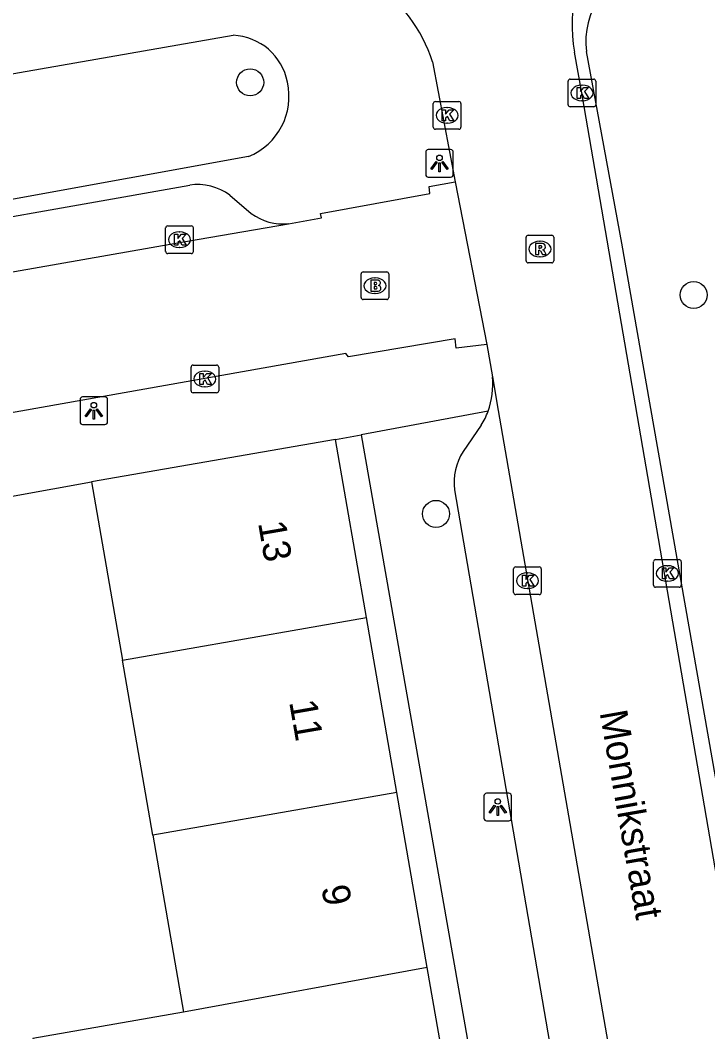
# Model space of a CAD drawing. Extents: x 162880 to 165536, y 384011 to 385179.
# Drawn here: x 164339.81 to 164364.68, y 384721.49 to 384758.06 of the extents above; entities that cross this region are included whole.
import ezdxf

# ---------------------------------------------------------------- set-up
doc = ezdxf.new("R2010")
doc.units = 0
for name, color, linetype in [('IMGEO_Boom', 7, 'Continuous'), ('IMGEO_Brandkraan', 7, 'Continuous'), ('IMGEO_Kolk', 7, 'Continuous'), ('IMGEO_Lichtpunt', 7, 'Continuous'), ('IMGEO_Muur', 7, 'Continuous'), ('IMGEO_Openbare_ruimte_label', 7, 'Continuous'), ('IMGEO_Pand', 7, 'Continuous'), ('IMGEO_Pand_nummerreeks', 7, 'Continuous'), ('IMGEO_Rijbaan_lokaal_open', 7, 'Continuous'), ('IMGEO_Rioolput', 7, 'Continuous'), ('IMGEO_Voetpad_open', 7, 'Continuous')]:
    doc.layers.add(name, color=color, linetype=linetype)

msp = doc.modelspace()

# ---------------------------------------------------------------- linework, layer by layer
at = {"layer": 'IMGEO_Boom'}
for centre in [(164348.13, 384755.817), (164364.176, 384748.13), (164354.852, 384740.215)]:
    msp.add_circle(centre, 0.489, dxfattribs=at)
at = {"layer": 'IMGEO_Brandkraan'}
for p, q in [((164352.219, 384748.965), (164353.071, 384748.965)), ((164352.144, 384748.039), (164352.144, 384748.891)), ((164352.632, 384748.745), (164352.657, 384748.745)), ((164353.145, 384748.891), (164353.145, 384748.039)), ((164353.071, 384747.965), (164352.219, 384747.965)), ((164352.655, 384748.185), (164352.63, 384748.185))]:
    msp.add_line(p, q, dxfattribs=at)
for points in [[(164352.219, 384748.965), (164353.071, 384748.965)], [(164352.144, 384748.039), (164352.144, 384748.891)], [(164352.492, 384748.665), (164352.492, 384748.265), (164352.705, 384748.265)], [(164352.723, 384748.665), (164352.492, 384748.665)], [(164353.145, 384748.891), (164353.145, 384748.039)], [(164352.671, 384748.584), (164352.617, 384748.584), (164352.617, 384748.508)], [(164352.617, 384748.508), (164352.67, 384748.508)], [(164352.679, 384748.432), (164352.617, 384748.432), (164352.617, 384748.351)], [(164352.617, 384748.351), (164352.679, 384748.351)], [(164353.071, 384747.965), (164352.219, 384747.965)]]:
    msp.add_lwpolyline(points, dxfattribs=at)
for centre, radius, start, end in [((164352.221, 384748.889), 0.0765, 91.552, 178.448), ((164352.221, 384748.889), 0.0765, 91.552, 178.448), ((164353.069, 384748.889), 0.0765, 1.552, 88.448), ((164353.069, 384748.889), 0.0765, 1.552, 88.448), ((164352.727, 384748.52), 0.145, 59.4692, 91.5367), ((164352.752, 384748.567), 0.0922, 285.5137, 58.1501), ((164352.672, 384748.546), 0.0379, 267.8285, 90.9355), ((164352.68, 384748.391), 0.0404, 269.8759, 90.5077), ((164352.711, 384748.516), 0.251, 268.6676, 293.5347), ((164352.757, 384748.375), 0.105, 301.3115, 78.989), ((164352.221, 384748.041), 0.0765, 181.552, 268.448), ((164352.221, 384748.041), 0.0765, 181.552, 268.448), ((164353.069, 384748.041), 0.0765, 271.552, 358.448), ((164353.069, 384748.041), 0.0765, 271.552, 358.448)]:
    msp.add_arc(centre, radius, start, end, dxfattribs=at)
for centre, major_axis, ratio, start_param, end_param in [((164352.631, 384748.465), (-0.387, 0.002), 0.722429, 4.712389, 7.853982), ((164352.656, 384748.465), (-0.39, 0.002), 0.717154, 1.570796, 4.712389)]:
    msp.add_ellipse(centre, major_axis=major_axis, ratio=ratio, start_param=start_param, end_param=end_param, dxfattribs=at)
at = {"layer": 'IMGEO_Kolk'}
for p, q in [((164359.708, 384755.934), (164360.56, 384755.934)), ((164359.633, 384755.008), (164359.633, 384755.86)), ((164360.121, 384755.714), (164360.146, 384755.714)), ((164360.634, 384755.86), (164360.634, 384755.008)), ((164354.755, 384754.199), (164354.755, 384755.051)), ((164354.83, 384755.125), (164355.682, 384755.125)), ((164355.243, 384754.905), (164355.268, 384754.905)), ((164355.756, 384755.051), (164355.756, 384754.199)), ((164360.56, 384754.934), (164359.708, 384754.934)), ((164360.144, 384755.154), (164360.119, 384755.154)), ((164355.682, 384754.125), (164354.83, 384754.125)), ((164355.266, 384754.345), (164355.241, 384754.345)), ((164345.073, 384749.703), (164345.073, 384750.555)), ((164345.148, 384750.629), (164346, 384750.629)), ((164346.074, 384750.555), (164346.074, 384749.703)), ((164345.561, 384750.409), (164345.586, 384750.409)), ((164345.584, 384749.849), (164345.559, 384749.849)), ((164346, 384749.629), (164345.148, 384749.629)), ((164345.99, 384744.667), (164345.99, 384745.519)), ((164346.065, 384745.593), (164346.917, 384745.593)), ((164346.478, 384745.373), (164346.503, 384745.373)), ((164346.991, 384745.519), (164346.991, 384744.667)), ((164346.917, 384744.593), (164346.065, 384744.593)), ((164346.501, 384744.813), (164346.476, 384744.813)), ((164362.722, 384737.636), (164362.722, 384738.488)), ((164362.797, 384738.562), (164363.649, 384738.562)), ((164363.723, 384738.488), (164363.723, 384737.636)), ((164357.661, 384737.373), (164357.661, 384738.225)), ((164357.736, 384738.299), (164358.588, 384738.299)), ((164358.149, 384738.079), (164358.174, 384738.079)), ((164358.662, 384738.225), (164358.662, 384737.373)), ((164363.21, 384738.342), (164363.235, 384738.342)), ((164363.233, 384737.782), (164363.208, 384737.782)), ((164358.588, 384737.299), (164357.736, 384737.299)), ((164358.172, 384737.519), (164358.147, 384737.519)), ((164363.649, 384737.562), (164362.797, 384737.562))]:
    msp.add_line(p, q, dxfattribs=at)
for points in [[(164359.708, 384755.934), (164360.56, 384755.934)], [(164359.633, 384755.008), (164359.633, 384755.86)], [(164359.954, 384755.634), (164360.077, 384755.634), (164360.077, 384755.483), (164360.207, 384755.634), (164360.371, 384755.634), (164360.225, 384755.483), (164360.378, 384755.234), (164360.226, 384755.234), (164360.141, 384755.398), (164360.077, 384755.331), (164360.077, 384755.234), (164359.954, 384755.234), (164359.954, 384755.634)], [(164360.634, 384755.86), (164360.634, 384755.008)], [(164354.755, 384754.199), (164354.755, 384755.051)], [(164354.83, 384755.125), (164355.682, 384755.125)], [(164355.076, 384754.825), (164355.199, 384754.825), (164355.199, 384754.674), (164355.329, 384754.825), (164355.493, 384754.825), (164355.347, 384754.674), (164355.5, 384754.425), (164355.348, 384754.425), (164355.263, 384754.589), (164355.199, 384754.522), (164355.199, 384754.425), (164355.076, 384754.425), (164355.076, 384754.825)], [(164355.756, 384755.051), (164355.756, 384754.199)], [(164360.56, 384754.934), (164359.708, 384754.934)], [(164355.682, 384754.125), (164354.83, 384754.125)], [(164345.073, 384749.703), (164345.073, 384750.555)], [(164345.148, 384750.629), (164346, 384750.629)], [(164346.074, 384750.555), (164346.074, 384749.703)], [(164345.394, 384750.329), (164345.517, 384750.329), (164345.517, 384750.178), (164345.647, 384750.329), (164345.811, 384750.329), (164345.665, 384750.178), (164345.818, 384749.929), (164345.666, 384749.929), (164345.581, 384750.093), (164345.517, 384750.026), (164345.517, 384749.929), (164345.394, 384749.929), (164345.394, 384750.329)], [(164346, 384749.629), (164345.148, 384749.629)], [(164345.99, 384744.667), (164345.99, 384745.519)], [(164346.065, 384745.593), (164346.917, 384745.593)], [(164346.991, 384745.519), (164346.991, 384744.667)], [(164346.311, 384745.293), (164346.434, 384745.293), (164346.434, 384745.142), (164346.564, 384745.293), (164346.728, 384745.293), (164346.582, 384745.142), (164346.735, 384744.893), (164346.583, 384744.893), (164346.498, 384745.057), (164346.434, 384744.99), (164346.434, 384744.893), (164346.311, 384744.893), (164346.311, 384745.293)], [(164346.917, 384744.593), (164346.065, 384744.593)], [(164362.722, 384737.636), (164362.722, 384738.488)], [(164362.797, 384738.562), (164363.649, 384738.562)], [(164363.723, 384738.488), (164363.723, 384737.636)], [(164357.661, 384737.373), (164357.661, 384738.225)], [(164357.736, 384738.299), (164358.588, 384738.299)], [(164357.982, 384737.999), (164358.105, 384737.999), (164358.105, 384737.848), (164358.235, 384737.999), (164358.399, 384737.999), (164358.253, 384737.848), (164358.406, 384737.599), (164358.254, 384737.599), (164358.169, 384737.763), (164358.105, 384737.696), (164358.105, 384737.599), (164357.982, 384737.599), (164357.982, 384737.999)], [(164358.662, 384738.225), (164358.662, 384737.373)], [(164363.043, 384738.262), (164363.166, 384738.262), (164363.166, 384738.111), (164363.296, 384738.262), (164363.46, 384738.262), (164363.314, 384738.111), (164363.467, 384737.862), (164363.315, 384737.862), (164363.23, 384738.026), (164363.166, 384737.959), (164363.166, 384737.862), (164363.043, 384737.862), (164363.043, 384738.262)], [(164358.588, 384737.299), (164357.736, 384737.299)], [(164363.649, 384737.562), (164362.797, 384737.562)]]:
    msp.add_lwpolyline(points, dxfattribs=at)
for centre, start, end in [((164359.71, 384755.858), 91.552, 178.448), ((164359.71, 384755.858), 91.552, 178.448), ((164360.558, 384755.858), 1.552, 88.448), ((164360.558, 384755.858), 1.552, 88.448), ((164354.832, 384755.049), 91.552, 178.448), ((164354.832, 384755.049), 91.552, 178.448), ((164355.68, 384755.049), 1.552, 88.448), ((164355.68, 384755.049), 1.552, 88.448), ((164359.71, 384755.01), 181.552, 268.448), ((164359.71, 384755.01), 181.552, 268.448), ((164360.558, 384755.01), 271.552, 358.448), ((164360.558, 384755.01), 271.552, 358.448), ((164354.832, 384754.201), 181.552, 268.448), ((164354.832, 384754.201), 181.552, 268.448), ((164355.68, 384754.201), 271.552, 358.448), ((164355.68, 384754.201), 271.552, 358.448), ((164345.15, 384750.553), 91.552, 178.448), ((164345.15, 384750.553), 91.552, 178.448), ((164345.998, 384750.553), 1.552, 88.448), ((164345.998, 384750.553), 1.552, 88.448), ((164345.15, 384749.705), 181.552, 268.448), ((164345.15, 384749.705), 181.552, 268.448), ((164345.998, 384749.705), 271.552, 358.448), ((164345.998, 384749.705), 271.552, 358.448), ((164346.067, 384745.517), 91.552, 178.448), ((164346.067, 384745.517), 91.552, 178.448), ((164346.915, 384745.517), 1.552, 88.448), ((164346.915, 384745.517), 1.552, 88.448), ((164346.067, 384744.669), 181.552, 268.448), ((164346.067, 384744.669), 181.552, 268.448), ((164346.915, 384744.669), 271.552, 358.448), ((164346.915, 384744.669), 271.552, 358.448), ((164362.799, 384738.486), 91.552, 178.448), ((164362.799, 384738.486), 91.552, 178.448), ((164363.647, 384738.486), 1.552, 88.448), ((164363.647, 384738.486), 1.552, 88.448), ((164357.738, 384738.223), 91.552, 178.448), ((164357.738, 384738.223), 91.552, 178.448), ((164358.586, 384738.223), 1.552, 88.448), ((164358.586, 384738.223), 1.552, 88.448), ((164362.799, 384737.638), 181.552, 268.448), ((164362.799, 384737.638), 181.552, 268.448), ((164363.647, 384737.638), 271.552, 358.448), ((164363.647, 384737.638), 271.552, 358.448), ((164357.738, 384737.375), 181.552, 268.448), ((164357.738, 384737.375), 181.552, 268.448), ((164358.586, 384737.375), 271.552, 358.448), ((164358.586, 384737.375), 271.552, 358.448)]:
    msp.add_arc(centre, 0.0765, start, end, dxfattribs=at)
for centre, major_axis, ratio, start_param, end_param in [((164360.12, 384755.434), (-0.387, 0.002), 0.722429, 4.712389, 7.853982), ((164360.145, 384755.434), (-0.39, 0.002), 0.717154, 1.570796, 4.712389), ((164355.242, 384754.625), (-0.387, 0.002), 0.722429, 4.712389, 7.853982), ((164355.267, 384754.625), (-0.39, 0.002), 0.717154, 1.570796, 4.712389), ((164345.56, 384750.129), (-0.387, 0.002), 0.722429, 4.712389, 7.853982), ((164345.585, 384750.129), (-0.39, 0.002), 0.717154, 1.570796, 4.712389), ((164346.477, 384745.093), (-0.387, 0.002), 0.722429, 4.712389, 7.853982), ((164346.502, 384745.093), (-0.39, 0.002), 0.717154, 1.570796, 4.712389), ((164358.148, 384737.799), (-0.387, 0.002), 0.722429, 4.712389, 7.853982), ((164358.173, 384737.799), (-0.39, 0.002), 0.717154, 1.570796, 4.712389), ((164363.209, 384738.062), (-0.387, 0.002), 0.722429, 4.712389, 7.853982), ((164363.234, 384738.062), (-0.39, 0.002), 0.717154, 1.570796, 4.712389)]:
    msp.add_ellipse(centre, major_axis=major_axis, ratio=ratio, start_param=start_param, end_param=end_param, dxfattribs=at)
at = {"layer": 'IMGEO_Lichtpunt'}
for p, q in [((164355.383, 384753.387), (164354.575, 384753.387)), ((164355.383, 384753.387), (164354.575, 384753.387)), ((164354.481, 384753.292), (164354.481, 384752.485)), ((164354.481, 384753.292), (164354.481, 384752.485)), ((164355.477, 384752.485), (164355.477, 384753.292)), ((164355.477, 384752.485), (164355.477, 384753.292)), ((164354.575, 384752.391), (164355.383, 384752.391)), ((164354.575, 384752.391), (164355.383, 384752.391)), ((164341.975, 384744.348), (164341.975, 384743.541)), ((164341.975, 384744.348), (164341.975, 384743.541)), ((164342.877, 384744.443), (164342.069, 384744.443)), ((164342.877, 384744.443), (164342.069, 384744.443)), ((164342.971, 384743.541), (164342.971, 384744.348)), ((164342.971, 384743.541), (164342.971, 384744.348)), ((164342.069, 384743.447), (164342.877, 384743.447)), ((164342.069, 384743.447), (164342.877, 384743.447)), ((164356.589, 384730.02), (164356.589, 384729.213)), ((164356.589, 384730.02), (164356.589, 384729.213)), ((164357.491, 384730.115), (164356.683, 384730.115)), ((164357.491, 384730.115), (164356.683, 384730.115)), ((164357.585, 384729.213), (164357.585, 384730.02)), ((164357.585, 384729.213), (164357.585, 384730.02)), ((164356.683, 384729.119), (164357.491, 384729.119)), ((164356.683, 384729.119), (164357.491, 384729.119))]:
    msp.add_line(p, q, dxfattribs=at)
for points in [[(164354.855, 384752.956), (164354.894, 384752.928), (164354.706, 384752.666), (164354.668, 384752.693), (164354.855, 384752.956)], [(164354.957, 384752.908), (164355.004, 384752.908), (164355.004, 384752.586), (164354.957, 384752.586), (164354.957, 384752.908)], [(164355.067, 384752.928), (164355.105, 384752.955), (164355.292, 384752.693), (164355.253, 384752.665), (164355.067, 384752.928)], [(164342.349, 384744.012), (164342.388, 384743.984), (164342.2, 384743.722), (164342.162, 384743.749), (164342.349, 384744.012)], [(164342.451, 384743.964), (164342.498, 384743.964), (164342.498, 384743.642), (164342.451, 384743.642), (164342.451, 384743.964)], [(164342.561, 384743.984), (164342.599, 384744.011), (164342.786, 384743.749), (164342.747, 384743.721), (164342.561, 384743.984)], [(164356.963, 384729.684), (164357.002, 384729.656), (164356.814, 384729.394), (164356.776, 384729.421), (164356.963, 384729.684)], [(164357.065, 384729.636), (164357.112, 384729.636), (164357.112, 384729.314), (164357.065, 384729.314), (164357.065, 384729.636)], [(164357.175, 384729.656), (164357.213, 384729.683), (164357.4, 384729.421), (164357.361, 384729.393), (164357.175, 384729.656)]]:
    msp.add_lwpolyline(points, dxfattribs=at)
for centre in [(164354.98, 384753.09), (164342.474, 384744.146), (164357.088, 384729.818)]:
    msp.add_circle(centre, 0.0994, dxfattribs=at)
for centre, start, end in [((164354.575, 384753.292), 90, 180), ((164354.575, 384753.292), 90, 180), ((164355.383, 384753.292), 0, 90), ((164355.383, 384753.292), 0, 90), ((164354.575, 384752.485), 180, 270), ((164354.575, 384752.485), 180, 270), ((164355.383, 384752.485), 270, 0), ((164355.383, 384752.485), 270, 360), ((164342.069, 384744.348), 90, 180), ((164342.069, 384744.348), 90, 180), ((164342.877, 384744.348), 0, 90), ((164342.877, 384744.348), 0, 90), ((164342.069, 384743.541), 180, 270), ((164342.069, 384743.541), 180, 270), ((164342.877, 384743.541), 270, 0), ((164342.877, 384743.541), 270, 360), ((164356.683, 384730.02), 90, 180), ((164356.683, 384730.02), 90, 180), ((164357.491, 384730.02), 0, 90), ((164357.491, 384730.02), 0, 90), ((164356.683, 384729.213), 180, 270), ((164356.683, 384729.213), 180, 270), ((164357.491, 384729.213), 270, 0), ((164357.491, 384729.213), 270, 360)]:
    msp.add_arc(centre, 0.0946, start, end, dxfattribs=at)
at = {"layer": 'IMGEO_Muur'}
msp.add_lwpolyline([(164333.715, 384739.812), (164342.387, 384741.373)], dxfattribs=at)
at = {"layer": 'IMGEO_Pand'}
for points in [[(164351.217, 384742.908), (164342.387, 384741.373)], [(164352.337, 384736.466), (164351.217, 384742.908)], [(164342.387, 384741.373), (164343.507, 384734.931)], [(164343.507, 384734.931), (164352.337, 384736.466)], [(164353.437, 384730.14), (164352.337, 384736.466)], [(164344.607, 384728.605), (164343.507, 384734.931)], [(164353.437, 384730.14), (164344.607, 384728.605)], [(164354.537, 384723.813), (164353.437, 384730.14)], [(164344.607, 384728.605), (164345.721, 384722.2)], [(164354.537, 384723.813), (164345.721, 384722.2)], [(164355.637, 384717.487), (164354.537, 384723.813)], [(164345.721, 384722.2), (164340.266, 384721.252), (164341.34, 384715.078), (164343.456, 384715.369)]]:
    msp.add_lwpolyline(points, dxfattribs=at)
at = {"layer": 'IMGEO_Rijbaan_lokaal_open'}
for points in [[(164272.188, 384744.248), (164304.442, 384750), (164347.515, 384757.521)], [(164370.083, 384697.649), (164360.157, 384755.299), (164360.134, 384755.434), (164359.864, 384756.913)], [(164354.732, 384756.562), (164355.551, 384752.216)], [(164348.072, 384753.135), (164330.787, 384750), (164272.704, 384739.912)], [(164275.6, 384739.664), (164334.059, 384750), (164345.942, 384752.101)], [(164349.52, 384750.709), (164350.711, 384750.916), (164350.68, 384751.076), (164354.632, 384751.799), (164354.61, 384752.049), (164355.551, 384752.216)], [(164355.551, 384752.216), (164356.688, 384746.339)], [(164347.395, 384751.74), (164348.168, 384751.076)], [(164272.79, 384737.256), (164345.442, 384750), (164349.52, 384750.709)], [(164356.688, 384746.339), (164355.587, 384746.207), (164355.545, 384746.547), (164351.682, 384745.895), (164351.591, 384746.015), (164287.974, 384734.728), (164271.441, 384731.972), (164270.322, 384731.908)], [(164356.688, 384746.339), (164356.891, 384745.17)], [(164356.891, 384745.17), (164357.103, 384743.952), (164363.93, 384704.644)]]:
    msp.add_lwpolyline(points, dxfattribs=at)
for centre, radius, start, end in [((164365.606, 384757.901), 5.827, 101.1052, 189.7661), ((164349.062, 384754.642), 5.986, 18.7068, 87.567), ((164347.424, 384755.43), 2.093, 10.9285, 87.5143), ((164347.187, 384755.311), 2.349, 292.1336, 12.6779), ((164346.229, 384750.153), 1.969, 53.706, 98.3886), ((164349.317, 384752.637), 1.938, 233.6287, 275.9974)]:
    msp.add_arc(centre, radius, start, end, dxfattribs=at)
at = {"layer": 'IMGEO_Rioolput'}
for p, q in [((164358.113, 384749.365), (164358.113, 384750.217)), ((164358.188, 384750.291), (164359.04, 384750.291)), ((164358.601, 384750.071), (164358.626, 384750.071)), ((164359.114, 384750.217), (164359.114, 384749.365)), ((164358.624, 384749.511), (164358.599, 384749.511)), ((164359.04, 384749.291), (164358.188, 384749.291))]:
    msp.add_line(p, q, dxfattribs=at)
for points in [[(164358.113, 384749.365), (164358.113, 384750.217)], [(164358.188, 384750.291), (164359.04, 384750.291)], [(164359.114, 384750.217), (164359.114, 384749.365)], [(164358.702, 384749.989), (164358.45, 384749.991), (164358.45, 384749.591)], [(164358.45, 384749.591), (164358.574, 384749.591), (164358.574, 384749.753), (164358.585, 384749.753)], [(164358.628, 384749.91), (164358.574, 384749.91), (164358.574, 384749.829)], [(164358.574, 384749.829), (164358.626, 384749.829)], [(164358.632, 384749.724), (164358.703, 384749.591), (164358.843, 384749.591), (164358.778, 384749.717)], [(164359.04, 384749.291), (164358.188, 384749.291)]]:
    msp.add_lwpolyline(points, dxfattribs=at)
for centre, radius, start, end in [((164358.19, 384750.215), 0.0765, 91.552, 178.448), ((164358.19, 384750.215), 0.0765, 91.552, 178.448), ((164359.038, 384750.215), 0.0765, 1.552, 88.448), ((164359.038, 384750.215), 0.0765, 1.552, 88.448), ((164358.584, 384749.7), 0.0533, 26.0293, 88.6989), ((164358.61, 384750.018), 0.19, 274.7715, 282.9687), ((164358.634, 384749.814), 0.0964, 77.0061, 93.1865), ((164358.648, 384749.871), 0.0378, 276.6634, 79.6772), ((164358.701, 384749.879), 0.109, 350.3612, 89.416), ((164358.699, 384749.879), 0.112, 277.5842, 350.9817), ((164358.683, 384749.664), 0.108, 29.5134, 73.7905), ((164358.19, 384749.367), 0.0765, 181.552, 268.448), ((164358.19, 384749.367), 0.0765, 181.552, 268.448), ((164359.038, 384749.367), 0.0765, 271.552, 358.448), ((164359.038, 384749.367), 0.0765, 271.552, 358.448)]:
    msp.add_arc(centre, radius, start, end, dxfattribs=at)
for centre, major_axis, ratio, start_param, end_param in [((164358.6, 384749.791), (-0.387, 0.002), 0.722429, 4.712389, 7.853982), ((164358.625, 384749.791), (-0.39, 0.002), 0.717154, 1.570796, 4.712389)]:
    msp.add_ellipse(centre, major_axis=major_axis, ratio=ratio, start_param=start_param, end_param=end_param, dxfattribs=at)
at = {"layer": 'IMGEO_Voetpad_open'}
for points in [[(164370.496, 384699.197), (164370.303, 384700.295), (164362.473, 384744.916), (164361.581, 384750), (164360.296, 384756.937)], [(164356.736, 384743.925), (164352.145, 384743.069)], [(164356.489, 384743.418), (164355.833, 384742.467)], [(164351.217, 384742.908), (164352.145, 384743.069)], [(164352.145, 384743.069), (164354.389, 384730.305), (164359.969, 384698.559)], [(164333.715, 384739.812), (164342.387, 384741.373)], [(164355.523, 384741.089), (164361.21, 384707.992)]]:
    msp.add_lwpolyline(points, dxfattribs=at)
for centre, radius, start, end in [((164363.173, 384757.289), 2.899, 105.4477, 186.9791), ((164354.152, 384744.879), 2.755, 339.7413, 6.0653), ((164354.234, 384744.83), 2.661, 327.9425, 340.1087), ((164357.596, 384741.347), 2.089, 147.5618, 187.0814)]:
    msp.add_arc(centre, radius, start, end, dxfattribs=at)

# ---------------------------------------------------------------- texts
at = {"layer": 'IMGEO_Openbare_ruimte_label'}
msp.add_text('Monnikstraat', height=1, rotation=280.0179, dxfattribs=at).set_placement((164360.769, 384733.039))
at = {"layer": 'IMGEO_Pand_nummerreeks'}
for s, p in [('13', (164348.413, 384739.89)), ('11', (164349.538, 384733.418)), ('9', (164350.703, 384726.718))]:
    msp.add_text(s, height=1, rotation=279.864, dxfattribs=at).set_placement(p)

doc.saveas('drawing.dxf')
